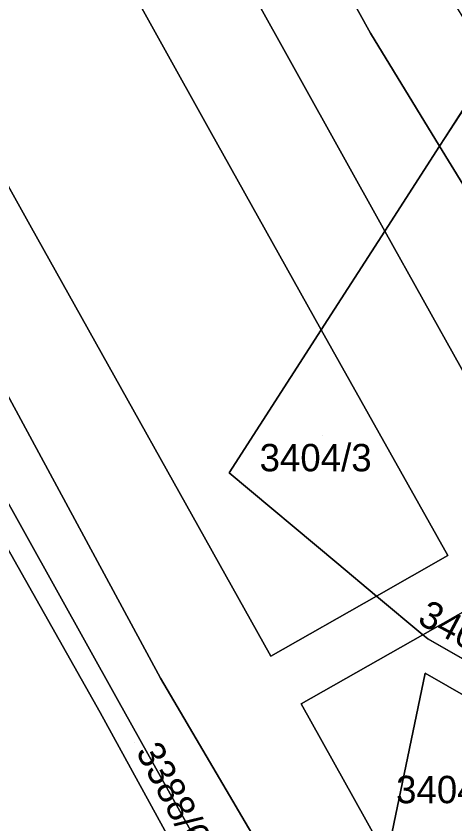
# Model space of a CAD drawing. Extents: x -262715 to -259381, y -1237238 to -1231182.
# Drawn here: x -261886.8 to -261854.8, y -1236021.8 to -1235962.8 of the extents above; entities that cross this region are included whole.
import ezdxf

# ---------------------------------------------------------------- set-up
doc = ezdxf.new("R2010")
doc.units = 0
for name, color, linetype in [('body_kn', 7, 'Continuous'), ('kladpar_druhypozemkov', 7, 'Continuous'), ('kladpar_hranice', 7, 'Continuous'), ('kladpar_parcelnecisla', 7, 'Continuous'), ('kladpar_plochy', 7, 'Continuous')]:
    doc.layers.add(name, color=color, linetype=linetype)

msp = doc.modelspace()

# ---------------------------------------------------------------- linework, layer by layer
at = {"layer": 'body_kn'}
for p, q in [((-261860.95, -1235964.08), (-261860.95, -1235964.08)), ((-261866.29, -1235967.03), (-261866.29, -1235967.03)), ((-261872.68, -1235971.19), (-261872.68, -1235971.19)), ((-261855.48, -1235971.71), (-261855.48, -1235971.71)), ((-261855.48, -1235971.71), (-261855.48, -1235971.71)), ((-261855.89, -1235972.34), (-261855.89, -1235972.34)), ((-261855.89, -1235972.34), (-261855.89, -1235972.34)), ((-261885.82, -1235978.08), (-261885.82, -1235978.08)), ((-261859.88, -1235978.54), (-261859.88, -1235978.54)), ((-261859.88, -1235978.54), (-261859.88, -1235978.54)), ((-261864.53, -1235985.75), (-261864.53, -1235985.75)), ((-261864.53, -1235985.75), (-261864.53, -1235985.75)), ((-261871.25, -1235996.18), (-261871.25, -1235996.18)), ((-261855.3, -1236002.23), (-261855.3, -1236002.23)), ((-261863.39, -1236002.76), (-261863.39, -1236002.76)), ((-261860.49, -1236005.19), (-261860.49, -1236005.19)), ((-261860.49, -1236005.19), (-261860.49, -1236005.19)), ((-261857.11, -1236008.02), (-261857.11, -1236008.02)), ((-261857.11, -1236008.02), (-261857.11, -1236008.02)), ((-261856.75, -1236008.32), (-261856.75, -1236008.32)), ((-261856.75, -1236008.32), (-261856.75, -1236008.32)), ((-261868.21, -1236009.58), (-261868.21, -1236009.58)), ((-261868.21, -1236009.58), (-261868.21, -1236009.58)), ((-261876.27, -1236011.18), (-261876.27, -1236011.18)), ((-261856.94, -1236010.82), (-261856.94, -1236010.82)), ((-261879.4, -1236012.74), (-261879.4, -1236012.74)), ((-261866, -1236013.06), (-261866, -1236013.06)), ((-261880.68, -1236013.69), (-261880.68, -1236013.69))]:
    msp.add_line(p, q, dxfattribs=at)
at = {"layer": 'kladpar_druhypozemkov'}
for p, q in [((-261864.43, -1235993.46), (-261864.43, -1235993.46)), ((-261878.17, -1236015.87), (-261878.17, -1236015.87))]:
    msp.add_line(p, q, dxfattribs=at)
at = {"layer": 'kladpar_hranice'}
for p, q in [((-261852.07, -1235966.41), (-261855.48, -1235971.71)), ((-261855.48, -1235971.71), (-261855.89, -1235972.34)), ((-261859.88, -1235978.54), (-261855.89, -1235972.34)), ((-261855.89, -1235972.34), (-261859.88, -1235978.54)), ((-261864.53, -1235985.75), (-261859.88, -1235978.54)), ((-261859.88, -1235978.54), (-261864.53, -1235985.75)), ((-261860.49, -1236005.19), (-261868.21, -1236009.58)), ((-261857.11, -1236008.02), (-261860.49, -1236005.19)), ((-261860.49, -1236005.19), (-261857.11, -1236008.02)), ((-261857.11, -1236008.02), (-261856.75, -1236008.32)), ((-261856.75, -1236008.32), (-261849.68, -1236012.36))]:
    msp.add_line(p, q, dxfattribs=at)
for points in [[(-262014.03, -1235788.7), (-262026.68, -1235770.18), (-262038.26, -1235753.76), (-262038.95, -1235752.79), (-262050.13, -1235737.71), (-262068.89, -1235713.4), (-262073.43, -1235707.73), (-262085.41, -1235692.75), (-262084, -1235691.81), (-262072.62, -1235706.19), (-262070.25, -1235709.18), (-262067.92, -1235712.13), (-262048.81, -1235736.4), (-262038.27, -1235751.02), (-262025.06, -1235769.46), (-262005.84, -1235797.58), (-261988.46, -1235824.18), (-261965.38, -1235860.68), (-261953.11, -1235881.41), (-261933.41, -1235915.49), (-261920, -1235939.19), (-261895.09, -1235984.6), (-261879.4, -1236012.74), (-261863.34, -1236041.51)], [(-261863.34, -1236041.51), (-261879.4, -1236012.74), (-261895.09, -1235984.6), (-261920, -1235939.19), (-261933.41, -1235915.49), (-261953.11, -1235881.41), (-261965.38, -1235860.68), (-261988.46, -1235824.18), (-262005.84, -1235797.58), (-262025.06, -1235769.46), (-262038.27, -1235751.02), (-262048.81, -1235736.4), (-262067.92, -1235712.13), (-262070.25, -1235709.18)], [(-262043.62, -1235737.36), (-262035.55, -1235748.56), (-262022.27, -1235766.94), (-262003.02, -1235795.01), (-261985.22, -1235821.68), (-261961.71, -1235859.09), (-261949.6, -1235879.27), (-261929.94, -1235914.05), (-261916.67, -1235937.68), (-261891.92, -1235982.24), (-261876.27, -1236011.18), (-261868.87, -1236023.76), (-261862.69, -1236038.39)], [(-261862.69, -1236038.39), (-261868.87, -1236023.76), (-261876.27, -1236011.18), (-261891.92, -1235982.24), (-261916.67, -1235937.68), (-261929.94, -1235914.05), (-261949.6, -1235879.27), (-261961.71, -1235859.09), (-261985.22, -1235821.68), (-262003.02, -1235795.01), (-262022.27, -1235766.94), (-262035.55, -1235748.56), (-262043.62, -1235737.36)], [(-261859.88, -1235978.54), (-261866.29, -1235967.03), (-261891.21, -1235922.23), (-261911.2, -1235886.32), (-261923.2, -1235864.87), (-261923.36, -1235864.6)], [(-261923.36, -1235864.6), (-261923.2, -1235864.87), (-261911.2, -1235886.32), (-261891.21, -1235922.23), (-261866.29, -1235967.03), (-261859.88, -1235978.54)], [(-261855.89, -1235972.34), (-261860.95, -1235964.08), (-261886.64, -1235917.65), (-261905.47, -1235883.52)], [(-261905.47, -1235883.52), (-261886.64, -1235917.65), (-261860.95, -1235964.08), (-261855.89, -1235972.34)], [(-261868.21, -1236009.58), (-261885.82, -1235978.08), (-261909.84, -1235934.89), (-261921.72, -1235913.33), (-261922.43, -1235907.97), (-261918.36, -1235902.68), (-261913.44, -1235901.84), (-261910.09, -1235903.81), (-261896.85, -1235927.71), (-261872.68, -1235971.19), (-261864.53, -1235985.75)], [(-261864.53, -1235985.75), (-261872.68, -1235971.19), (-261896.85, -1235927.71), (-261910.09, -1235903.81), (-261913.44, -1235901.84), (-261918.36, -1235902.68), (-261922.43, -1235907.97), (-261921.72, -1235913.33), (-261909.84, -1235934.89), (-261885.82, -1235978.08), (-261868.21, -1236009.58), (-261860.49, -1236005.19)], [(-261855.89, -1235972.34), (-261855.48, -1235971.71), (-261852.07, -1235966.41)], [(-261855.89, -1235972.34), (-261842, -1235994.98), (-261848.7, -1235998.61), (-261859.88, -1235978.54)], [(-261822.64, -1236027.83), (-261840.52, -1235997.49), (-261842, -1235994.98), (-261855.89, -1235972.34)], [(-261859.88, -1235978.54), (-261848.7, -1235998.61), (-261847.39, -1236000.99), (-261840.37, -1236014.12), (-261835.72, -1236020.34)], [(-261860.49, -1236005.19), (-261863.39, -1236002.76), (-261871.25, -1235996.18), (-261864.53, -1235985.75)], [(-261864.53, -1235985.75), (-261871.25, -1235996.18), (-261863.39, -1236002.76), (-261860.49, -1236005.19)], [(-261860.49, -1236005.19), (-261855.3, -1236002.23), (-261864.53, -1235985.75)], [(-261864.53, -1235985.75), (-261855.3, -1236002.23), (-261860.49, -1236005.19)], [(-261870.13, -1236032.91), (-261880.68, -1236013.69), (-261889.14, -1235998.72), (-261894.17, -1235989.82)], [(-261889.14, -1235998.72), (-261880.68, -1236013.69), (-261870.13, -1236032.91)], [(-261849.68, -1236012.36), (-261853.29, -1236005.85), (-261857.11, -1236008.02)], [(-261857.11, -1236008.02), (-261853.29, -1236005.85), (-261849.68, -1236012.36)], [(-261859.75, -1236024.28), (-261866, -1236013.06), (-261857.11, -1236008.02)], [(-261857.11, -1236008.02), (-261866, -1236013.06), (-261859.75, -1236024.28)], [(-261849.68, -1236012.36), (-261856.75, -1236008.32), (-261857.11, -1236008.02)], [(-261852.75, -1236036.84), (-261848.33, -1236015.75), (-261856.94, -1236010.82), (-261859.75, -1236024.28)], [(-261859.75, -1236024.28), (-261856.94, -1236010.82), (-261848.33, -1236015.75), (-261852.75, -1236036.84)]]:
    msp.add_lwpolyline(points, dxfattribs=at)
at = {"layer": 'kladpar_plochy'}
for points in [[(-261859.88, -1235978.54), (-261866.29, -1235967.03), (-261891.21, -1235922.23), (-261911.2, -1235886.32), (-261923.2, -1235864.87), (-261923.36, -1235864.6), (-261905.47, -1235883.52), (-261886.64, -1235917.65), (-261860.95, -1235964.08), (-261855.89, -1235972.34)], [(-261855.48, -1235971.71), (-261855.89, -1235972.34), (-261860.95, -1235964.08), (-261886.64, -1235917.65), (-261905.47, -1235883.52), (-261888.54, -1235901.44), (-261881.57, -1235913.92), (-261875, -1235925.74), (-261874.42, -1235926.78), (-261861.16, -1235950.65), (-261860, -1235952.73), (-261855.61, -1235960.62), (-261854.26, -1235962.83), (-261852.07, -1235966.41)], [(-261868.21, -1236009.58), (-261885.82, -1235978.08), (-261909.84, -1235934.89), (-261921.72, -1235913.33), (-261922.43, -1235907.97), (-261918.36, -1235902.68), (-261913.44, -1235901.84), (-261910.09, -1235903.81), (-261896.85, -1235927.71), (-261872.68, -1235971.19), (-261864.53, -1235985.75), (-261871.25, -1235996.18), (-261863.39, -1236002.76), (-261860.49, -1236005.19)], [(-261855.89, -1235972.34), (-261855.48, -1235971.71), (-261852.07, -1235966.41), (-261850.48, -1235969.01), (-261842.71, -1235981.72), (-261840.51, -1235985.31), (-261833.57, -1235996.66), (-261831.66, -1235999.28), (-261819.15, -1236020.93), (-261813.8, -1236030.19), (-261812.11, -1236033.25), (-261811.62, -1236034.13), (-261822.64, -1236027.83), (-261840.52, -1235997.49), (-261842, -1235994.98)], [(-261859.88, -1235978.54), (-261855.89, -1235972.34), (-261842, -1235994.98), (-261848.7, -1235998.61)], [(-261864.53, -1235985.75), (-261859.88, -1235978.54), (-261848.7, -1235998.61), (-261847.39, -1236000.99), (-261840.37, -1236014.12), (-261835.72, -1236020.34), (-261849.68, -1236012.36), (-261853.29, -1236005.85), (-261857.11, -1236008.02), (-261860.49, -1236005.19), (-261855.3, -1236002.23)], [(-261860.49, -1236005.19), (-261863.39, -1236002.76), (-261871.25, -1235996.18), (-261864.53, -1235985.75), (-261855.3, -1236002.23)], [(-261889.14, -1235998.72), (-261880.68, -1236013.69), (-261870.13, -1236032.91), (-261878.75, -1236080.43), (-261905.48, -1236032.36), (-261904.41, -1236029.4), (-261903.22, -1236026.11), (-261901.16, -1236020.4), (-261898.57, -1236013.22), (-261897.36, -1236009.87), (-261896.15, -1236006.52), (-261895.79, -1236005.52)], [(-261857.11, -1236008.02), (-261853.29, -1236005.85), (-261849.68, -1236012.36), (-261856.75, -1236008.32)], [(-261856.75, -1236008.32), (-261849.68, -1236012.36), (-261839.1, -1236031.45), (-261843.77, -1236053), (-261847.06, -1236047.05), (-261852.75, -1236036.84), (-261848.33, -1236015.75), (-261856.94, -1236010.82), (-261859.75, -1236024.28), (-261866, -1236013.06), (-261857.11, -1236008.02)], [(-261852.75, -1236036.84), (-261859.75, -1236024.28), (-261856.94, -1236010.82), (-261848.33, -1236015.75)]]:
    msp.add_lwpolyline(points, close=True, dxfattribs=at)
for points in [[(-261891.21, -1235922.23), (-261866.29, -1235967.03), (-261859.88, -1235978.54), (-261864.53, -1235985.75), (-261872.68, -1235971.19), (-261896.85, -1235927.71)], [(-261909.84, -1235934.89), (-261885.82, -1235978.08), (-261868.21, -1236009.58), (-261860.49, -1236005.19), (-261857.11, -1236008.02), (-261866, -1236013.06), (-261859.75, -1236024.28), (-261862.69, -1236038.39), (-261868.87, -1236023.76), (-261876.27, -1236011.18), (-261891.92, -1235982.24), (-261916.67, -1235937.68)], [(-261916.67, -1235937.68), (-261891.92, -1235982.24), (-261876.27, -1236011.18), (-261868.87, -1236023.76), (-261862.69, -1236038.39), (-261863.34, -1236041.51), (-261879.4, -1236012.74), (-261895.09, -1235984.6), (-261920, -1235939.19)], [(-261920, -1235939.19), (-261895.09, -1235984.6), (-261879.4, -1236012.74), (-261863.34, -1236041.51), (-261863.91, -1236044.23), (-261870.13, -1236032.91), (-261880.68, -1236013.69), (-261889.14, -1235998.72), (-261894.17, -1235989.82), (-261896.63, -1235985.47), (-261914.96, -1235952.41)]]:
    msp.add_lwpolyline(points, dxfattribs=at)

# ---------------------------------------------------------------- texts
at = {"layer": 'kladpar_parcelnecisla'}
for s, p in [('3404/3', (-261869.036, -1235996.08)), ('3404/5', (-261859.069, -1236020.31))]:
    msp.add_text(s, height=2, dxfattribs=at).set_placement(p)
for s, rotation, p in [('3404/4', 332, (-261857.6, -1236007.143)), ('3388/6', 298, (-261878.106, -1236016.541))]:
    msp.add_text(s, height=2, rotation=rotation, dxfattribs=at).set_placement(p)

doc.saveas('drawing.dxf')
